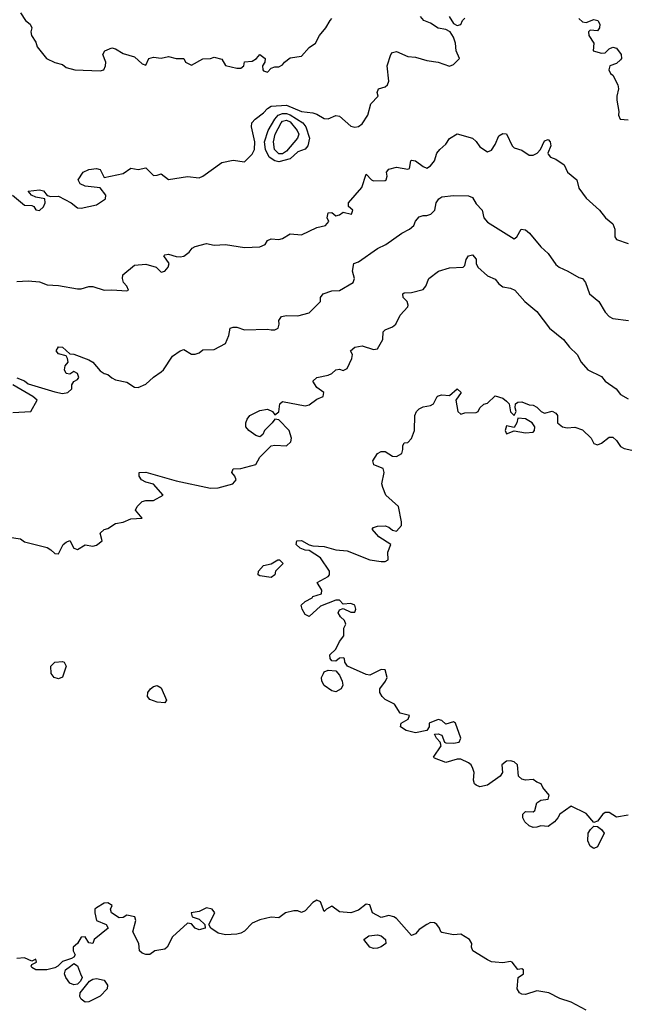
# Model space of a CAD drawing. Header units: metres. Extents: x -51132 to -49532, y -231222 to -229437.
# Tile 512 of 656: x -50380 to -50300, y -230024 to -229895. Entities that reach past the tile are written whole.
import ezdxf

# ---------------------------------------------------------------- set-up
doc = ezdxf.new("R2010")
doc.units = ezdxf.units.M
for name, color, linetype in [('CONTOUR_HALF', 8, 'Continuous'), ('CONTOUR_INDEX', 1, 'Continuous'), ('CONTOUR_INTER', 3, 'Continuous')]:
    doc.layers.add(name, color=color, linetype=linetype)

msp = doc.modelspace()

# ---------------------------------------------------------------- linework, layer by layer
at = {"layer": 'CONTOUR_HALF'}
for points, elevation in [([(-50379.58, -229893.78), (-50378.92, -229894.76), (-50378.32, -229895.26), (-50378.08, -229895.76), (-50378.22, -229896.26), (-50378.16, -229896.76), (-50377.58, -229897.64), (-50377.39, -229898.26), (-50376.18, -229899.76), (-50375.08, -229900.32), (-50374.08, -229900.59), (-50373.58, -229900.96), (-50372.45, -229901.26), (-50369.08, -229901.42), (-50368.63, -229901.26), (-50368.4, -229900.76), (-50368.36, -229900.26), (-50368.75, -229899.26), (-50368.49, -229898.76), (-50367.58, -229898.36), (-50367.08, -229898.5), (-50366.08, -229899.13), (-50364.58, -229899.57), (-50363.58, -229900.47), (-50363.08, -229900.65), (-50362.7, -229899.76), (-50362.08, -229899.61), (-50361.08, -229899.75), (-50360.08, -229899.5), (-50359.08, -229899.76), (-50358.08, -229899.79), (-50357.85, -229900.26), (-50357.08, -229900.66), (-50355.58, -229899.83), (-50354.58, -229899.8), (-50354.08, -229899.61), (-50353.08, -229899.89), (-50352.58, -229900.7), (-50351.08, -229901.06), (-50350.58, -229901.04), (-50350.18, -229900.76), (-50350.08, -229900.2), (-50349.08, -229900.15), (-50348.5, -229899.76), (-50348.08, -229899.26), (-50347.36, -229899.76), (-50347.4, -229900.26), (-50347.7, -229900.76), (-50347.66, -229901.26), (-50347.58, -229901.39), (-50347.08, -229901.57), (-50346.58, -229901.06), (-50346.08, -229900.86), (-50345.58, -229900.89), (-50345.08, -229900.6), (-50344.84, -229900.26), (-50344.08, -229899.7), (-50342.58, -229899.47), (-50341.58, -229898.33), (-50340.75, -229897.76), (-50340.2, -229896.76), (-50339.36, -229895.76), (-50338.83, -229894.76), (-50338.58, -229894.52)], 73.5), ([(-50345.66, -229907.26), (-50345.08, -229907.01), (-50344.58, -229907.03), (-50344.08, -229907.21), (-50342.39, -229908.26), (-50342, -229908.76), (-50341.55, -229910.26), (-50341.73, -229911.26), (-50342.08, -229911.72), (-50343.08, -229912.06), (-50344.08, -229912.99), (-50345.58, -229913.39), (-50346.08, -229913.27), (-50346.83, -229912.76), (-50347.32, -229911.76), (-50347.46, -229910.76), (-50346.97, -229909.26), (-50346.09, -229907.76), (-50345.66, -229907.26)], 74.5), ([(-50380.08, -229929.13), (-50378.58, -229929.05), (-50377.08, -229929.18), (-50376.08, -229929.57), (-50374.58, -229929.67), (-50372.08, -229930.1), (-50371.58, -229930.1), (-50370.58, -229929.78), (-50370.08, -229929.79), (-50368.58, -229930.29), (-50367.58, -229930.23), (-50365.58, -229930.36), (-50365.36, -229930.26), (-50365.59, -229929.76), (-50366.01, -229929.26), (-50366.17, -229928.76), (-50366.13, -229928.26), (-50364.58, -229926.99), (-50363.08, -229926.85), (-50361.73, -229927.26), (-50361.08, -229927.89), (-50360.58, -229927.76), (-50360.13, -229927.26), (-50360.03, -229926.76), (-50360.7, -229925.76), (-50360.58, -229925.64), (-50360.08, -229925.53), (-50359.08, -229925.84), (-50358.58, -229925.91), (-50358.08, -229925.8), (-50357.4, -229925.26), (-50357, -229924.76), (-50356.58, -229924.51), (-50355.08, -229924.14), (-50354.08, -229924.34), (-50352.58, -229924.27), (-50350.08, -229924.65), (-50348.08, -229924.56), (-50347.36, -229924.26), (-50347.08, -229923.75), (-50346.58, -229923.53), (-50345.58, -229923.6), (-50345.08, -229923.48), (-50344.08, -229922.88), (-50342.58, -229922.99), (-50340.58, -229922.04), (-50339.44, -229921.76), (-50338.98, -229921.26), (-50339.2, -229920.76), (-50339.08, -229920.11), (-50338.58, -229920.07), (-50338.08, -229920.51), (-50337.58, -229920.36), (-50337.08, -229920), (-50336.02, -229920.26), (-50335.82, -229919.76), (-50336.4, -229919.26), (-50336.38, -229918.76), (-50334.65, -229916.76), (-50334.08, -229914.99), (-50333.38, -229915.76), (-50333.08, -229915.9), (-50331.58, -229915.83), (-50331.45, -229915.76), (-50331.31, -229915.26), (-50331.37, -229914.76), (-50331.08, -229914.33), (-50330.08, -229914.09), (-50328.58, -229914.34), (-50328.38, -229914.26), (-50328.2, -229913.26), (-50328.08, -229913.16), (-50327.58, -229913.25), (-50326.58, -229914.02), (-50326.08, -229914.2), (-50325.58, -229913.9), (-50325.05, -229913.26), (-50324.74, -229912.26), (-50324.36, -229911.76), (-50323.58, -229911.04), (-50323.08, -229910.32), (-50322.08, -229909.72), (-50320.08, -229910.29), (-50319.58, -229910.69), (-50319.08, -229911.4), (-50318.08, -229912.05), (-50317.58, -229911.83), (-50317.08, -229911.09), (-50316.58, -229909.97), (-50316.08, -229909.66), (-50315.58, -229909.69), (-50314.85, -229911.26), (-50314.58, -229911.55), (-50313.58, -229911.86), (-50312.58, -229912.5), (-50312.08, -229912.5), (-50311.56, -229912.26), (-50311.09, -229911.76), (-50310.58, -229910.62), (-50310.08, -229910.46), (-50309.83, -229910.76), (-50309.75, -229911.26), (-50310.14, -229912.26), (-50310.08, -229912.37), (-50309.77, -229912.76), (-50309.08, -229913.02), (-50308, -229913.76), (-50307.56, -229914.76), (-50306.34, -229915.76), (-50306.08, -229916.83), (-50305.08, -229918.15), (-50303.32, -229919.76), (-50302.54, -229920.76), (-50301.58, -229921.54), (-50301.33, -229922.26), (-50301.32, -229923.26), (-50301.08, -229923.63), (-50299.58, -229924.12)], 74.5), ([(-50381.08, -229962.79), (-50379.58, -229963.01), (-50379.08, -229963.42), (-50376.08, -229964.16), (-50375.58, -229964.44), (-50375.08, -229964.93), (-50374.58, -229964.98), (-50373.99, -229963.76), (-50373.58, -229963.43), (-50373.08, -229963.25), (-50372.58, -229964.25), (-50372.08, -229964.4), (-50371.08, -229963.81), (-50370.08, -229963.99), (-50369.58, -229963.86), (-50368.84, -229963.26), (-50369.08, -229962.26), (-50368.58, -229961.79), (-50368.08, -229961.63), (-50367.08, -229961.01), (-50366.08, -229960.81), (-50365.08, -229960.4), (-50363.58, -229960.27), (-50364.45, -229959.26), (-50364.24, -229958.76), (-50363.58, -229958.1), (-50363.08, -229957.95), (-50362.08, -229957.96), (-50360.79, -229957.26), (-50362.08, -229955.81), (-50363.08, -229955.56), (-50363.64, -229955.26), (-50363.97, -229954.76), (-50363.96, -229954.26), (-50363.08, -229954.22), (-50359.08, -229955.36), (-50354.58, -229956.33), (-50353.58, -229956.32), (-50351.61, -229955.76), (-50351.18, -229955.26), (-50351.38, -229954.76), (-50351.76, -229954.26), (-50351.58, -229953.79), (-50350.58, -229953.77), (-50348.58, -229953.24), (-50348.05, -229952.26), (-50346.58, -229950.78), (-50346.08, -229950.7), (-50344.58, -229950.79), (-50343.99, -229950.26), (-50343.89, -229949.76), (-50344.19, -229948.76), (-50345.58, -229947.36), (-50346.08, -229947.24), (-50346.43, -229947.76), (-50347.45, -229948.76), (-50347.66, -229949.26), (-50348.08, -229949.57), (-50348.58, -229949.42), (-50349.5, -229948.76), (-50349.92, -229948.26), (-50349.92, -229947.76), (-50349.76, -229947.26), (-50349.41, -229946.76), (-50348.08, -229946.1), (-50347.08, -229945.94), (-50346.41, -229946.26), (-50346.08, -229946.71), (-50345.58, -229946.28), (-50345.42, -229945.26), (-50345.08, -229944.92), (-50342.08, -229945.51), (-50341.58, -229945.38), (-50340.58, -229944.64), (-50339.72, -229944.26), (-50339.65, -229943.76), (-50340.58, -229943.11), (-50341.08, -229942.26), (-50340.58, -229941.76), (-50339.08, -229941.48), (-50338.58, -229941.24), (-50338.08, -229940.77), (-50337.58, -229940.69), (-50337.08, -229940.87), (-50336.58, -229940.59), (-50335.97, -229939.26), (-50335.87, -229938.76), (-50336.11, -229938.26), (-50335.58, -229937.76), (-50334.58, -229937.62), (-50333.08, -229938.09), (-50332.58, -229938), (-50331.89, -229936.76), (-50331.82, -229935.76), (-50331.58, -229935.48), (-50330.58, -229935.1), (-50330.18, -229934.76), (-50329.58, -229933.56), (-50328.58, -229932.49), (-50328.52, -229932.26), (-50328.68, -229931.76), (-50329.21, -229931.26), (-50329.23, -229930.76), (-50329.08, -229930.63), (-50328.08, -229930.57), (-50326.58, -229930.19), (-50326.23, -229929.76), (-50325.81, -229928.76), (-50324.52, -229927.76), (-50323.08, -229927.32), (-50321.29, -229927.26), (-50321.08, -229927.02), (-50320.89, -229926.26), (-50320.58, -229925.78), (-50320.08, -229925.61), (-50319.58, -229926.19), (-50319.56, -229926.76), (-50319.36, -229927.26), (-50318.08, -229928.38), (-50317.08, -229928.85), (-50316.58, -229929.46), (-50316.08, -229929.84), (-50315.08, -229930.01), (-50314.49, -229930.26), (-50313.17, -229931.76), (-50311.58, -229933.07), (-50309.94, -229935.26), (-50308.07, -229936.76), (-50307.3, -229937.76), (-50306.26, -229938.76), (-50305.76, -229939.76), (-50304.86, -229940.76), (-50303.08, -229941.65), (-50302.58, -229942.26), (-50301.14, -229943.26), (-50300.58, -229944.01), (-50299.58, -229944.6)], 75.5), ([(-50305.08, -230025.04), (-50307.08, -230024), (-50308.58, -230023.54), (-50310.03, -230022.76), (-50311.58, -230022.52), (-50313.08, -230022.98), (-50313.58, -230022.93), (-50313.87, -230022.76), (-50314.2, -230022.26), (-50314.03, -230020.76), (-50313.33, -230020.26), (-50313.35, -230019.76), (-50313.58, -230019.62), (-50314.08, -230019.7), (-50314.82, -230018.76), (-50315.08, -230018.65), (-50316.08, -230018.81), (-50317.08, -230018.75), (-50317.58, -230018.71), (-50318.08, -230018.44), (-50320, -230017.26), (-50320.2, -230016.76), (-50320.14, -230016.26), (-50320.44, -230015.76), (-50321.58, -230015.07), (-50322.58, -230015.15), (-50324.08, -230014.84), (-50324.24, -230014.76), (-50324.39, -230014.26), (-50324.75, -230013.76), (-50325.08, -230013.58), (-50325.58, -230013.5), (-50326.07, -230013.76), (-50327.08, -230014.45), (-50327.58, -230015), (-50328.08, -230015.25), (-50330.08, -230012.97), (-50330.41, -230012.76), (-50331.08, -230012.61), (-50332.08, -230012.87), (-50333.24, -230012.26), (-50333.58, -230011.19), (-50334.08, -230011.1), (-50335.08, -230011.9), (-50336.08, -230012.23), (-50337.58, -230012.1), (-50338.58, -230011.37), (-50339.29, -230011.76), (-50339.58, -230012.06), (-50340.08, -230010.79), (-50340.58, -230010.56), (-50341.08, -230010.88), (-50342.08, -230012), (-50342.58, -230012.2), (-50343.08, -230011.99), (-50343.58, -230012), (-50344.7, -230012.26), (-50345.58, -230012.89), (-50346.58, -230012.83), (-50348.08, -230013.18), (-50349.08, -230013.6), (-50350.08, -230014.67), (-50350.58, -230014.91), (-50351.08, -230015.07), (-50352.58, -230015.12), (-50353.58, -230014.93), (-50354.52, -230014.26), (-50354.78, -230013.76), (-50353.98, -230012.26), (-50354.34, -230011.76), (-50355.08, -230011.6), (-50356.08, -230012.07), (-50357.12, -230012.26), (-50356.99, -230012.76), (-50356.08, -230013.06), (-50355.3, -230013.76), (-50355.29, -230014.26), (-50356.08, -230014.47), (-50356.57, -230014.26), (-50357.08, -230013.69), (-50357.58, -230013.62), (-50359.58, -230015.41), (-50360.26, -230016.76), (-50360.58, -230017.03), (-50361.89, -230017.26), (-50362.58, -230017.74), (-50363.08, -230017.73), (-50363.58, -230017.56), (-50363.9, -230017.26), (-50363.99, -230016.26), (-50364.79, -230014.76), (-50364.39, -230013.26), (-50364.53, -230012.76), (-50365.58, -230012.54), (-50366.08, -230012.84), (-50366.58, -230012.92), (-50367.62, -230012.26), (-50367.76, -230011.76), (-50367.52, -230011.26), (-50368.08, -230010.95), (-50368.58, -230010.98), (-50369.58, -230011.59), (-50369.78, -230011.76), (-50369.82, -230012.26), (-50369.57, -230013.26), (-50368.33, -230013.76), (-50368.04, -230014.26), (-50369.88, -230015.76), (-50370.08, -230016.26), (-50370.58, -230016.21), (-50371.08, -230015.41), (-50371.58, -230015.44), (-50372.08, -230016.26), (-50372.66, -230016.76), (-50372.65, -230017.26), (-50372.4, -230017.76), (-50372.58, -230018.06), (-50372.86, -230018.26), (-50374.08, -230018.63), (-50374.69, -230019.26), (-50375.08, -230019.48), (-50376.13, -230019.76), (-50377.58, -230019.74), (-50378.08, -230019.45), (-50378.18, -230019.26), (-50378.08, -230019.03), (-50377.49, -230018.76), (-50377.58, -230018.36), (-50378.08, -230018.61), (-50379.08, -230018.19), (-50380.08, -230018.24)], 75.5), ([(-50333.71, -230015.26), (-50332.58, -230015.13), (-50332.08, -230015.28), (-50331.54, -230015.76), (-50331.49, -230016.26), (-50332.08, -230016.71), (-50332.58, -230016.91), (-50333.08, -230016.96), (-50333.58, -230016.78), (-50334.37, -230015.76), (-50333.71, -230015.26)], 75.5), ([(-50372.99, -230019.26), (-50372.58, -230018.93), (-50372.08, -230019.23), (-50371.67, -230020.26), (-50371.49, -230020.76), (-50371.67, -230021.26), (-50372.08, -230021.63), (-50372.58, -230021.73), (-50373.08, -230021.49), (-50373.64, -230020.76), (-50373.81, -230020.26), (-50373.65, -230019.76), (-50372.99, -230019.26)], 75.5), ([(-50370.5, -230021.26), (-50370.08, -230020.98), (-50369.58, -230020.88), (-50368.58, -230021.13), (-50368.13, -230021.76), (-50368.18, -230022.26), (-50369.08, -230023.22), (-50370.58, -230023.94), (-50371.08, -230024.01), (-50371.58, -230023.63), (-50371.76, -230023.26), (-50371.74, -230022.76), (-50370.5, -230021.26)], 75.5)]:
    msp.add_lwpolyline(points, dxfattribs=dict(at, elevation=elevation))
at = {"layer": 'CONTOUR_INDEX', "elevation": 75}
for points in [[(-50345.28, -229908.26), (-50345.08, -229908.04), (-50344.58, -229907.91), (-50344.08, -229908.14), (-50343.14, -229909.26), (-50342.94, -229909.76), (-50343.09, -229910.26), (-50344.58, -229911.99), (-50345.08, -229912.33), (-50345.58, -229912.35), (-50346.14, -229911.76), (-50346.28, -229910.76), (-50346.04, -229909.76), (-50345.28, -229908.26)], [(-50380.08, -229941.81), (-50379.08, -229942.22), (-50378.58, -229942.59), (-50375.08, -229943.65), (-50374.08, -229943.86), (-50373.36, -229943.76), (-50372.83, -229943.26), (-50372.81, -229942.76), (-50372.58, -229942.32), (-50372.08, -229942.04), (-50371.92, -229941.76), (-50372.08, -229941.24), (-50372.58, -229940.99), (-50373.08, -229941.32), (-50373.58, -229941.24), (-50373.81, -229940.76), (-50373.69, -229940.26), (-50373.33, -229939.76), (-50373.4, -229939.26), (-50373.58, -229938.94), (-50374.58, -229938.66), (-50374.9, -229938.26), (-50374.58, -229937.74), (-50374.08, -229937.79), (-50373.08, -229938.68), (-50372.58, -229938.72), (-50370.58, -229939.44), (-50370.06, -229939.76), (-50369.08, -229940.88), (-50368.58, -229941.23), (-50368.08, -229941.37), (-50367.58, -229941.84), (-50367.08, -229942.08), (-50365.58, -229942.4), (-50364.58, -229943.04), (-50364.08, -229943.07), (-50363.08, -229942.64), (-50362.08, -229941.71), (-50361.08, -229941.02), (-50360.78, -229940.76), (-50359.58, -229938.96), (-50358.58, -229938.25), (-50358.08, -229938.1), (-50357.08, -229938.71), (-50356.58, -229938.69), (-50356.08, -229938.53), (-50355.58, -229938.14), (-50354.08, -229938.1), (-50352.58, -229937.28), (-50352.17, -229936.26), (-50351.99, -229935.26), (-50351.58, -229935.13), (-50351.08, -229935.16), (-50350.08, -229935.49), (-50347.08, -229935.39), (-50346.58, -229935.52), (-50346.08, -229935.49), (-50345.67, -229935.26), (-50345.51, -229934.76), (-50345.55, -229934.26), (-50345.21, -229933.76), (-50344.58, -229933.62), (-50343.08, -229933.65), (-50341.58, -229933.26), (-50340.07, -229931.76), (-50340.06, -229931.26), (-50339.75, -229930.76), (-50338.58, -229930.38), (-50337.58, -229930.3), (-50335.78, -229929.26), (-50335.61, -229928.76), (-50335.86, -229927.76), (-50335.68, -229926.76), (-50335.08, -229926.57), (-50332.58, -229924.79), (-50331.48, -229924.26), (-50329.36, -229922.76), (-50328.36, -229922.26), (-50327.8, -229921.76), (-50327.58, -229921.21), (-50327.08, -229920.63), (-50326.58, -229920.46), (-50326.08, -229920.47), (-50325.57, -229920.26), (-50325.03, -229919.76), (-50324.86, -229918.76), (-50324.51, -229918.26), (-50324.08, -229918), (-50322.58, -229917.83), (-50320.58, -229917.87), (-50320.08, -229918.1), (-50319.58, -229918.91), (-50318.8, -229919.76), (-50318.56, -229920.76), (-50318.08, -229921.34), (-50314.58, -229923.5), (-50314.22, -229923.26), (-50313.65, -229922.26), (-50313.08, -229922.34), (-50312.55, -229922.76), (-50311.08, -229924.56), (-50310.08, -229925.45), (-50309.08, -229926.91), (-50308.65, -229927.26), (-50307.49, -229927.76), (-50306.08, -229928.62), (-50305.57, -229928.76), (-50305.2, -229929.26), (-50304.66, -229930.76), (-50303.41, -229931.76), (-50302.58, -229933.19), (-50302.08, -229933.76), (-50301.58, -229934.01), (-50299.53, -229934.26)], [(-50380.58, -229946.4), (-50378.21, -229946.26), (-50377.38, -229944.76), (-50377.98, -229944.26), (-50380.6, -229942.76)]]:
    msp.add_lwpolyline(points, dxfattribs=at)
at = {"layer": 'CONTOUR_INTER'}
for points, elevation in [([(-50380.64, -229917.76), (-50379.08, -229919.09), (-50378.08, -229919.13), (-50377.85, -229919.26), (-50377.58, -229919.7), (-50377.08, -229919.77), (-50376.58, -229919.3), (-50376.35, -229918.76), (-50376.37, -229918.26), (-50377.58, -229918.02), (-50378.15, -229917.76), (-50378.58, -229917.26), (-50377.08, -229917.06), (-50376.58, -229917.21), (-50376.08, -229917.8), (-50375.58, -229917.94), (-50374.58, -229917.92), (-50372.9, -229918.76), (-50372.08, -229919.46), (-50371.58, -229919.48), (-50369.58, -229919.04), (-50368.4, -229918.26), (-50368.36, -229917.76), (-50369.08, -229916.8), (-50371.08, -229916.58), (-50371.75, -229916.26), (-50372.01, -229915.76), (-50371.32, -229914.76), (-50370.58, -229914.4), (-50369.58, -229914.24), (-50369.08, -229914.4), (-50368.58, -229915.46), (-50366.08, -229914.93), (-50365.08, -229914.23), (-50364.08, -229914.38), (-50363.08, -229914.16), (-50362.08, -229915.17), (-50361.58, -229915.16), (-50361.08, -229914.97), (-50360.08, -229915.7), (-50357.58, -229915.32), (-50356.08, -229915.49), (-50355.58, -229915.27), (-50353.08, -229913.49), (-50351.58, -229913.16), (-50350.08, -229913.39), (-50349.08, -229912.37), (-50348.77, -229911.76), (-50348.75, -229910.76), (-50349.18, -229908.76), (-50349.14, -229908.26), (-50348.68, -229907.76), (-50347.58, -229906.95), (-50347.08, -229906.36), (-50346.58, -229906.06), (-50344.58, -229905.94), (-50342.58, -229906.78), (-50341.08, -229906.94), (-50340.58, -229907.11), (-50339.58, -229907.66), (-50339.08, -229907.73), (-50338.08, -229907.28), (-50337.58, -229907.38), (-50336.08, -229908.69), (-50335.58, -229908.82), (-50335.08, -229908.75), (-50334.58, -229908.4), (-50333.86, -229907.26), (-50333.44, -229905.76), (-50332.48, -229904.76), (-50332.63, -229904.26), (-50332.45, -229903.76), (-50331.58, -229903.5), (-50331.26, -229903.26), (-50331.1, -229902.76), (-50331.28, -229900.76), (-50330.8, -229899.26), (-50330.58, -229898.98), (-50330.08, -229898.85), (-50328.58, -229899.5), (-50327.58, -229899.59), (-50326.08, -229900.06), (-50324.58, -229900.27), (-50323.08, -229900.78), (-50322.58, -229900.59), (-50321.78, -229899.76), (-50322.21, -229898.76), (-50322.31, -229897.76), (-50322.58, -229896.99), (-50323.01, -229896.26), (-50323.58, -229895.96), (-50324.58, -229895.8), (-50325.58, -229895.11), (-50326.46, -229894.76), (-50326.89, -229894.26)], 74), ([(-50323.14, -229894.26), (-50322.58, -229895.17), (-50322.08, -229895.44), (-50321.58, -229895.32), (-50321.39, -229894.76), (-50321.08, -229894.46)], 74), ([(-50306.08, -229894.5), (-50305.58, -229894.95), (-50305.08, -229895.03), (-50304.08, -229894.66), (-50303.54, -229894.76), (-50303.28, -229895.26), (-50303.32, -229895.76), (-50303.58, -229896.14), (-50304.58, -229896.07), (-50304.78, -229896.26), (-50304.76, -229896.76), (-50304.07, -229897.76), (-50304.19, -229898.76), (-50303.08, -229899.1), (-50302.58, -229899.03), (-50302.08, -229898.53), (-50301.58, -229898.28), (-50301.08, -229898.43), (-50300.47, -229899.26), (-50300.44, -229899.76), (-50300.58, -229899.96), (-50301.08, -229900.43), (-50301.98, -229900.76), (-50302.12, -229901.26), (-50301.91, -229901.76), (-50301.58, -229901.99), (-50300.91, -229903.26), (-50300.82, -229903.76), (-50301.05, -229904.76), (-50301.05, -229905.26), (-50300.8, -229906.76), (-50300.85, -229907.26), (-50300.63, -229907.76), (-50299.58, -229907.86)], 74), ([(-50299.58, -229999.39), (-50301.08, -229999.65), (-50302.08, -229999.03), (-50302.58, -229999.05), (-50302.9, -229999.26), (-50303.58, -230000.19), (-50304.08, -230000.37), (-50305.08, -229999.15), (-50307.08, -229998.2), (-50308.57, -229999.26), (-50308.81, -229999.76), (-50309.26, -230000.26), (-50310.08, -230000.87), (-50311.08, -230000.78), (-50311.58, -230000.98), (-50312.08, -230000.99), (-50312.58, -230000.78), (-50313.18, -230000.26), (-50313.45, -229999.76), (-50313.43, -229999.26), (-50313.08, -229998.89), (-50312.08, -229998.93), (-50311.85, -229998.76), (-50311.57, -229997.76), (-50311.08, -229997.41), (-50310.1, -229997.26), (-50309.95, -229996.76), (-50310.79, -229995.76), (-50311.04, -229995.26), (-50311.58, -229995.05), (-50312.08, -229994.68), (-50313.08, -229994.76), (-50313.58, -229994.67), (-50314, -229994.26), (-50314.13, -229992.76), (-50314.58, -229992.36), (-50315.08, -229992.22), (-50315.58, -229992.3), (-50316.18, -229992.76), (-50316.11, -229993.76), (-50316.44, -229994.26), (-50318.08, -229995.45), (-50319.08, -229995.64), (-50319.58, -229995.46), (-50319.79, -229995.26), (-50319.94, -229994.76), (-50319.86, -229993.76), (-50320, -229993.26), (-50320.23, -229992.76), (-50320.58, -229992.51), (-50321.58, -229992), (-50322.08, -229992), (-50323.58, -229992.44), (-50325.08, -229991.9), (-50325.22, -229991.76), (-50324.17, -229990.26), (-50324.33, -229989.76), (-50324.81, -229989.26), (-50325.08, -229988.72), (-50324.58, -229988.66), (-50324.08, -229988.86), (-50323.76, -229989.76), (-50323.58, -229989.85), (-50322.58, -229989.92), (-50321.8, -229989.76), (-50321.6, -229989.26), (-50322.3, -229987.26), (-50322.58, -229987.11), (-50323.58, -229987.4), (-50324.08, -229986.91), (-50324.58, -229986.78), (-50325.76, -229987.26), (-50325.75, -229987.76), (-50326.09, -229988.26), (-50327.58, -229988.53), (-50328.81, -229988.26), (-50329.54, -229987.76), (-50329.46, -229987.26), (-50328.52, -229986.76), (-50328.38, -229986.26), (-50329.58, -229985.97), (-50330.32, -229984.76), (-50331.58, -229984.15), (-50331.98, -229983.76), (-50332.26, -229983.26), (-50332.28, -229982.76), (-50331.53, -229981.76), (-50331.3, -229981.26), (-50331.55, -229980.26), (-50332.08, -229980.22), (-50333.58, -229980.94), (-50334.08, -229980.87), (-50336.52, -229979.76), (-50336.86, -229979.26), (-50336.93, -229978.76), (-50337.08, -229978.67), (-50337.58, -229978.74), (-50338.08, -229979.1), (-50338.58, -229979.09), (-50338.82, -229978.76), (-50338.86, -229978.26), (-50338.08, -229977.55), (-50337.58, -229976.53), (-50337.02, -229975.76), (-50337.01, -229974.76), (-50336.76, -229974.26), (-50336.93, -229973.76), (-50337.45, -229973.26), (-50337.76, -229972.76), (-50337.58, -229972.35), (-50337.08, -229972.18), (-50336.08, -229972.66), (-50335.58, -229972.65), (-50335.42, -229972.26), (-50335.58, -229971.73), (-50336.08, -229971.54), (-50337.08, -229971.6), (-50337.58, -229971.09), (-50338.08, -229971.07), (-50340.08, -229971.88), (-50341.58, -229973.23), (-50342.08, -229972.96), (-50342.5, -229972.26), (-50342.61, -229971.76), (-50342.1, -229971.26), (-50341.18, -229970.76), (-50341.08, -229970.6), (-50339.93, -229970.26), (-50339.92, -229969.76), (-50340.52, -229968.76), (-50339.08, -229967.97), (-50338.9, -229967.76), (-50338.91, -229967.26), (-50340.08, -229965.53), (-50341.58, -229964.53), (-50342.08, -229964.51), (-50342.74, -229964.26), (-50343.3, -229963.76), (-50343.2, -229963.26), (-50342.58, -229963.25), (-50341.58, -229963.82), (-50341.08, -229963.95), (-50339.58, -229964.03), (-50338.08, -229964.47), (-50336.58, -229964.61), (-50333.58, -229965.78), (-50332.08, -229966.01), (-50331.58, -229966), (-50331.19, -229965.76), (-50331.22, -229964.76), (-50330.81, -229963.76), (-50332.41, -229962.76), (-50333.28, -229961.76), (-50333.08, -229961.5), (-50332.58, -229961.36), (-50331.58, -229961.3), (-50331.08, -229961.46), (-50330.58, -229961.87), (-50330.08, -229961.99), (-50329.41, -229961.26), (-50329.41, -229960.76), (-50329.82, -229958.76), (-50331.47, -229957.26), (-50331.89, -229956.26), (-50332, -229955.76), (-50331.71, -229954.26), (-50331.85, -229953.76), (-50333.05, -229953.26), (-50333.19, -229952.76), (-50332.58, -229951.78), (-50332.08, -229951.52), (-50331.58, -229951.53), (-50330.58, -229952.15), (-50330.08, -229952.17), (-50329.36, -229951.76), (-50329.22, -229951.26), (-50329.26, -229950.76), (-50329.08, -229950.39), (-50328.58, -229950.33), (-50328.08, -229949.8), (-50327.68, -229948.76), (-50327.66, -229946.76), (-50327.44, -229946.26), (-50327.08, -229945.88), (-50326.58, -229945.62), (-50325.58, -229945.47), (-50325.2, -229945.26), (-50324.73, -229944.26), (-50324.58, -229944.17), (-50324.08, -229944.04), (-50323.08, -229944.14), (-50322.1, -229943.26)], 76), ([(-50322.1, -229943.26), (-50321.54, -229943.76), (-50322.27, -229944.76), (-50321.98, -229946.26), (-50321.58, -229946.61), (-50321.08, -229946.42), (-50319.58, -229946.38), (-50319.33, -229946.26), (-50319.08, -229945.76), (-50318.58, -229945.29), (-50318.08, -229945.14), (-50317.08, -229944.19), (-50316.08, -229944.48), (-50315.58, -229944.87), (-50315.24, -229945.26), (-50315.08, -229946.29), (-50314.58, -229946.77), (-50314.3, -229946.26), (-50314.43, -229945.76), (-50314.39, -229945.26), (-50314.08, -229945.01), (-50313.58, -229944.98), (-50312.58, -229945.37), (-50312.08, -229945.4), (-50311.58, -229945.66), (-50311.02, -229946.26), (-50310.58, -229946.45), (-50309.58, -229946.22), (-50309.08, -229946.48), (-50308.89, -229946.76), (-50308.89, -229947.76), (-50308.21, -229948.26), (-50307.58, -229948.41), (-50306.58, -229948.31), (-50305.58, -229948.66), (-50304.43, -229949.76), (-50304.08, -229950.48), (-50303.58, -229950.63), (-50303.08, -229950.42), (-50302.08, -229949.65), (-50301.58, -229949.62), (-50301.08, -229950.07), (-50300.58, -229950.85), (-50300.08, -229951.1), (-50299.08, -229951.34)], 76), ([(-50314.08, -229947.13), (-50314.23, -229947.76), (-50314.58, -229948.36), (-50315.58, -229948.14), (-50315.77, -229948.76), (-50315.58, -229949.2), (-50314.58, -229948.81), (-50313.08, -229949.08), (-50312.08, -229948.96), (-50311.89, -229948.76), (-50311.87, -229948.26), (-50312.19, -229947.76), (-50313.08, -229947.23), (-50314.08, -229947.13)], 76), ([(-50345.71, -229965.76), (-50345.5, -229965.76), (-50345.02, -229966.26), (-50346.02, -229967.26), (-50346.11, -229967.76), (-50346.58, -229968.12), (-50348.08, -229967.89), (-50348.28, -229967.76), (-50348.25, -229967.26), (-50347.58, -229966.52), (-50346.58, -229966.29), (-50345.71, -229965.76)], 76), ([(-50375.08, -229979.26), (-50374.08, -229979.15), (-50373.84, -229979.26), (-50373.57, -229979.76), (-50374.08, -229981.21), (-50374.58, -229981.45), (-50375.17, -229981.26), (-50375.55, -229980.76), (-50375.59, -229979.76), (-50375.08, -229979.26)], 76), ([(-50339.7, -229980.76), (-50339.58, -229980.51), (-50339.08, -229980.29), (-50338.08, -229980.39), (-50337.58, -229980.94), (-50337.21, -229981.76), (-50337.15, -229982.26), (-50337.35, -229982.76), (-50338.08, -229983.15), (-50338.58, -229983.04), (-50339.58, -229982.34), (-50339.92, -229981.76), (-50339.93, -229981.26), (-50339.7, -229980.76)], 76), ([(-50362.48, -229982.76), (-50362.08, -229982.46), (-50361.58, -229982.32), (-50361.08, -229982.64), (-50360.38, -229984.26), (-50360.58, -229984.58), (-50361.58, -229984.53), (-50362.58, -229984.14), (-50362.86, -229983.76), (-50362.83, -229983.26), (-50362.48, -229982.76)], 76), ([(-50304.52, -230001.26), (-50304.08, -230000.82), (-50303.58, -230000.86), (-50303.08, -230001.26), (-50302.71, -230001.76), (-50303.58, -230003.57), (-50304.08, -230003.76), (-50304.58, -230003.46), (-50304.88, -230002.76), (-50304.81, -230001.76), (-50304.52, -230001.26)], 76)]:
    msp.add_lwpolyline(points, dxfattribs=dict(at, elevation=elevation))

doc.saveas('drawing.dxf')
